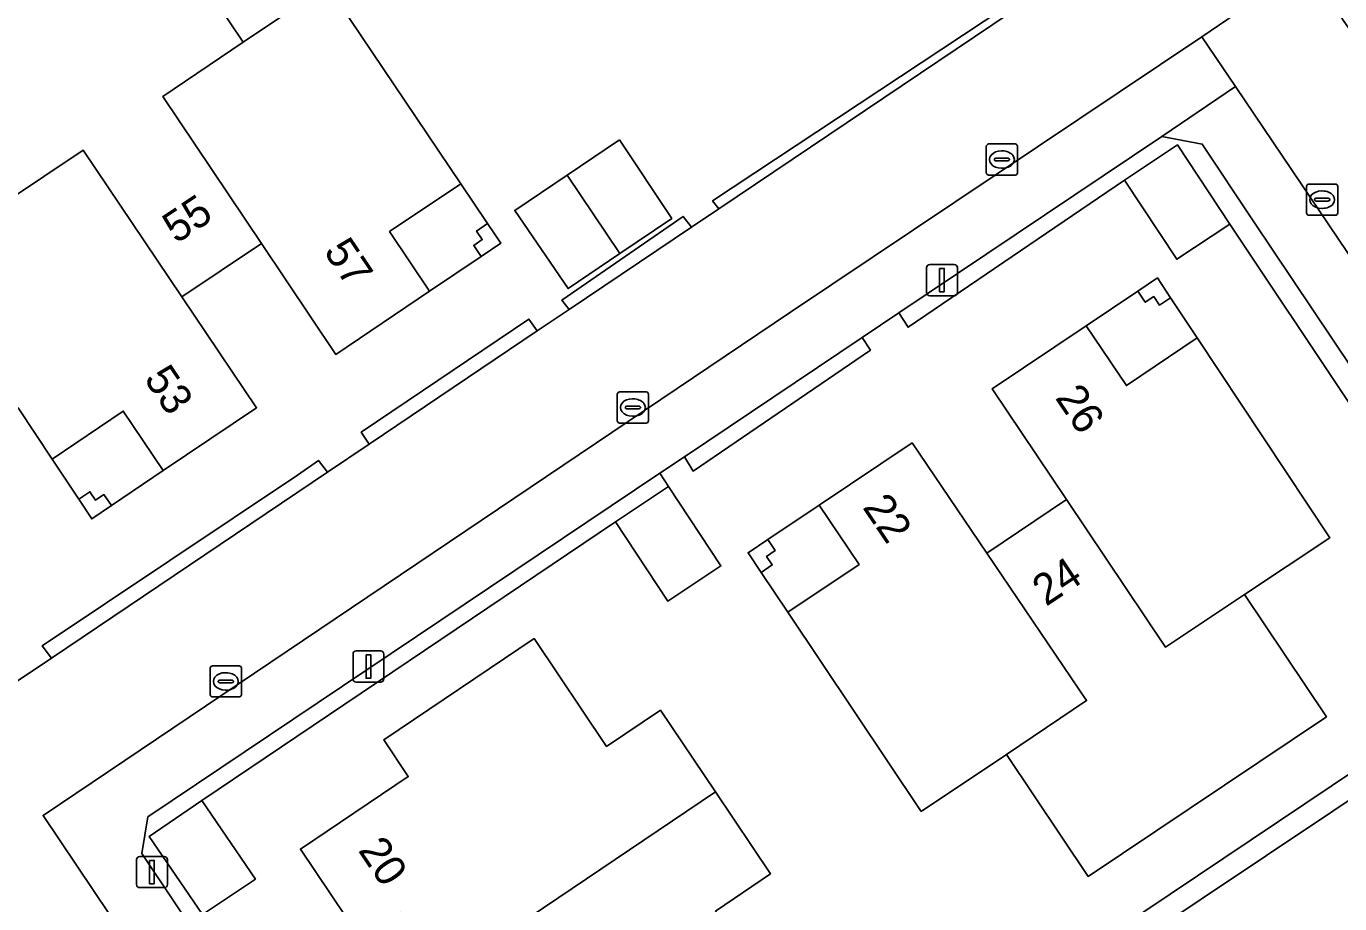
# Model space of a CAD drawing. Extents: x 158793 to 159888, y 384317 to 385256.
# Drawn here: x 158979.43 to 159021.67, y 384727.22 to 384755.41 of the extents above; entities that cross this region are included whole.
import ezdxf

# ---------------------------------------------------------------- set-up
doc = ezdxf.new("R2010")
doc.units = 0
for name, color, linetype in [('IMGEO_Erf', 7, 'Continuous'), ('IMGEO_Groenvoorziening', 7, 'Continuous'), ('IMGEO_Haag', 7, 'Continuous'), ('IMGEO_Kolk', 7, 'Continuous'), ('IMGEO_Lichtmast', 7, 'Continuous'), ('IMGEO_Pand', 7, 'Continuous'), ('IMGEO_Pand_nummerreeks', 7, 'Continuous'), ('IMGEO_Pand_overbouw', 7, 'Continuous'), ('IMGEO_Parkeervlak_open', 7, 'Continuous'), ('IMGEO_Rijbaan_lokaal_open', 7, 'Continuous'), ('IMGEO_Voetpad_open', 7, 'Continuous')]:
    doc.layers.add(name, color=color, linetype=linetype)

msp = doc.modelspace()

# ---------------------------------------------------------------- linework, layer by layer
at = {"layer": 'IMGEO_Erf'}
for points in [[(158993.409, 384750.354), (158991.12, 384748.815), (158992.407, 384746.902), (158989.389, 384744.872), (158987.001, 384748.433), (158984.435, 384746.724), (158986.84, 384743.155), (158983.842, 384741.135), (158982.554, 384743.048), (158980.265, 384741.509), (158979.171, 384743.155), (158977.997, 384742.368), (158974.816, 384747.115), (158978.735, 384749.743), (158976.11, 384753.676), (158983.77, 384758.84), (158986.413, 384754.9), (158989.125, 384756.725)], [(158998.512, 384751.771), (159000.194, 384749.239), (158998.525, 384748.114), (158996.856, 384746.988), (158995.142, 384749.498), (158996.826, 384750.634)], [(158994.271, 384749.072), (158994.695, 384748.441), (158994.064, 384748.017), (158993.823, 384748.374), (158994.098, 384748.559), (158993.914, 384748.832)], [(159015.181, 384746.903), (159015.812, 384747.326), (159016.233, 384746.692), (159015.873, 384746.453), (159015.692, 384746.727), (159015.421, 384746.545)], [(159008.216, 384730.184), (159003.926, 384736.586), (159006.214, 384738.12), (159004.933, 384740.031), (159007.921, 384742.034), (159010.323, 384738.485), (159012.888, 384740.205), (159010.501, 384743.765), (159013.524, 384745.792), (159014.813, 384743.869), (159017.093, 384745.398), (159021.356, 384738.981), (159018.612, 384737.158), (159021.247, 384733.229), (159013.582, 384728.093), (159010.952, 384732.017)], [(158982.172, 384740.01), (158981.542, 384739.585), (158981.121, 384740.219), (158981.481, 384740.458), (158981.662, 384740.185), (158981.932, 384740.367)], [(159003.068, 384737.866), (159002.645, 384738.497), (159003.277, 384738.921), (159003.517, 384738.564), (159003.242, 384738.379), (159003.426, 384738.105)], [(159001.599, 384726.98), (159003.147, 384724.692), (158994.867, 384719.112), (158992.908, 384722.031), (158994.197, 384722.896), (158992.843, 384724.915), (158991.489, 384726.935), (158990.206, 384726.066), (158988.253, 384728.972), (158991.72, 384731.305), (158990.929, 384732.482), (158995.765, 384735.737), (158998.096, 384732.273), (158999.83, 384733.44), (159001.601, 384730.81), (159003.371, 384728.179)]]:
    msp.add_lwpolyline(points, close=True, dxfattribs=at)
for points in [[(158978.918, 384734.222), (158980.241, 384735.112), (158979.951, 384735.508), (158988.159, 384740.993), (158988.827, 384741.466), (158989.119, 384741.084), (158990.466, 384741.99), (158990.208, 384742.368), (158995.594, 384746.008), (158995.868, 384745.624), (158996.888, 384746.311), (158996.658, 384746.61), (159000.557, 384749.303), (159000.822, 384748.956), (159001.704, 384749.55), (159001.506, 384749.803), (159013.591, 384757.809)], [(159025.835, 384737.531), (159018.137, 384749.057), (159016.43, 384747.928), (159014.747, 384750.473), (159007.792, 384745.742), (159007.494, 384746.203), (159006.317, 384745.413), (159006.581, 384745.008), (159000.876, 384741.122), (159000.598, 384741.578), (158999.813, 384741.052), (159000.089, 384740.621), (159001.773, 384738.074), (159000.064, 384736.944), (158998.381, 384739.491), (158985.085, 384730.536), (158986.805, 384728.01), (158985.105, 384726.868)], [(159010.167, 384723.465), (159023.158, 384732.172)]]:
    msp.add_lwpolyline(points, dxfattribs=at)
at = {"layer": 'IMGEO_Groenvoorziening'}
for points in [[(159015.82, 384759.045), (159010.765, 384766.591), (159010.348, 384766.291), (159013.359, 384761.768), (159015.042, 384759.234), (159013.365, 384758.121), (159013.591, 384757.809), (159001.506, 384749.803), (159001.704, 384749.55)], [(159018.894, 384749.159), (159017.253, 384751.631), (159015.957, 384751.878), (159007.494, 384746.203), (159007.792, 384745.742), (159014.747, 384750.473), (159016.454, 384751.602), (159018.137, 384749.057), (159025.835, 384737.531), (159027.537, 384734.994), (159025.836, 384733.853), (159024.47, 384732.932), (159024.819, 384732.442), (159027.046, 384733.93), (159028.478, 384734.867)], [(159000.822, 384748.956), (159000.557, 384749.303), (158996.658, 384746.61), (158996.888, 384746.311)], [(158995.868, 384745.624), (158995.594, 384746.008), (158990.208, 384742.368), (158990.466, 384741.99)], [(159006.581, 384745.008), (159006.317, 384745.413), (159000.598, 384741.578), (159000.876, 384741.122)], [(158989.119, 384741.084), (158988.827, 384741.466), (158988.159, 384740.993), (158979.951, 384735.508), (158980.241, 384735.112)], [(158985.105, 384726.868), (158983.392, 384729.383), (158985.085, 384730.536), (158998.381, 384739.491), (159000.089, 384740.621), (158999.813, 384741.052), (158983.341, 384730.006), (158983.146, 384728.827), (158987.486, 384722.366), (158987.846, 384722.625)], [(159023.556, 384731.598), (159023.158, 384732.172), (159010.167, 384723.465), (159009.213, 384722.809), (159017.999, 384709.332), (159005.088, 384700.795), (159003.387, 384699.655), (159001.672, 384702.175), (158999.082, 384706.142), (158998.6, 384705.821), (159003.248, 384698.902), (159005.955, 384700.69), (159018.702, 384709.272), (159016.136, 384713.472), (159012.842, 384718.427), (159010.075, 384722.589), (159012.982, 384724.532)]]:
    msp.add_lwpolyline(points, close=True, dxfattribs=at)
at = {"layer": 'IMGEO_Haag'}
for points in [[(159015.82, 384759.045), (159010.765, 384766.591), (159010.348, 384766.291), (159013.359, 384761.768), (159015.042, 384759.234), (159013.365, 384758.121), (159013.591, 384757.809), (159001.506, 384749.803), (159001.704, 384749.55)], [(159014.747, 384750.473), (159016.454, 384751.602), (159018.137, 384749.057), (159025.835, 384737.531), (159027.537, 384734.994), (159025.836, 384733.853), (159024.47, 384732.932), (159024.819, 384732.442), (159027.046, 384733.93), (159028.478, 384734.867), (159018.894, 384749.159), (159017.253, 384751.631), (159015.957, 384751.878), (159007.494, 384746.203), (159007.792, 384745.742)], [(159000.822, 384748.956), (159000.557, 384749.303), (158996.658, 384746.61), (158996.888, 384746.311)], [(158995.868, 384745.624), (158995.594, 384746.008), (158990.208, 384742.368), (158990.466, 384741.99)], [(159006.581, 384745.008), (159006.317, 384745.413), (159000.598, 384741.578), (159000.876, 384741.122)], [(158989.119, 384741.084), (158988.827, 384741.466), (158988.159, 384740.993), (158979.951, 384735.508), (158980.241, 384735.112)], [(158998.381, 384739.491), (159000.089, 384740.621), (158999.813, 384741.052), (158983.341, 384730.006), (158983.146, 384728.827), (158987.486, 384722.366), (158987.846, 384722.625), (158985.105, 384726.868), (158983.392, 384729.383), (158985.085, 384730.536)], [(159023.556, 384731.598), (159023.158, 384732.172), (159010.167, 384723.465), (159009.213, 384722.809), (159017.999, 384709.332), (159005.088, 384700.795), (159003.387, 384699.655), (159001.672, 384702.175), (158999.082, 384706.142), (158998.6, 384705.821), (159003.248, 384698.902), (159005.955, 384700.69), (159018.702, 384709.272), (159016.136, 384713.472), (159012.842, 384718.427), (159010.075, 384722.589), (159012.982, 384724.532)]]:
    msp.add_lwpolyline(points, close=True, dxfattribs=at)
at = {"layer": 'IMGEO_Kolk'}
for p, q in [((159010.308, 384750.706), (159010.308, 384751.558)), ((159010.383, 384751.632), (159011.235, 384751.632)), ((159010.796, 384751.412), (159010.821, 384751.412)), ((159011.309, 384751.558), (159011.309, 384750.706)), ((159010.567, 384751.126), (159010.567, 384751.138)), ((159011.005, 384751.089), (159010.607, 384751.089)), ((159010.61, 384751.175), (159011.008, 384751.175)), ((159011.051, 384751.138), (159011.051, 384751.126)), ((159011.235, 384750.632), (159010.383, 384750.632)), ((159010.819, 384750.852), (159010.794, 384750.852)), ((159020.607, 384749.417), (159020.607, 384750.269)), ((159020.682, 384750.343), (159021.534, 384750.343)), ((159021.095, 384750.123), (159021.12, 384750.123)), ((159021.608, 384750.269), (159021.608, 384749.417)), ((159020.866, 384749.837), (159020.866, 384749.849)), ((159021.304, 384749.8), (159020.906, 384749.8)), ((159020.909, 384749.886), (159021.307, 384749.886)), ((159021.35, 384749.849), (159021.35, 384749.837)), ((159021.534, 384749.343), (159020.682, 384749.343)), ((159021.118, 384749.563), (159021.093, 384749.563)), ((158998.441, 384742.738), (158998.441, 384743.59)), ((158998.516, 384743.664), (158999.368, 384743.664)), ((158998.929, 384743.444), (158998.954, 384743.444)), ((158999.442, 384743.59), (158999.442, 384742.738)), ((158998.7, 384743.158), (158998.7, 384743.17)), ((158999.138, 384743.121), (158998.74, 384743.121)), ((158998.743, 384743.207), (158999.141, 384743.207)), ((158999.184, 384743.17), (158999.184, 384743.158)), ((158999.368, 384742.664), (158998.516, 384742.664)), ((158998.952, 384742.884), (158998.927, 384742.884)), ((158985.351, 384733.936), (158985.351, 384734.788)), ((158985.426, 384734.862), (158986.278, 384734.862)), ((158985.839, 384734.642), (158985.864, 384734.642)), ((158986.352, 384734.788), (158986.352, 384733.936)), ((158985.61, 384734.356), (158985.61, 384734.368)), ((158986.048, 384734.319), (158985.65, 384734.319)), ((158985.653, 384734.405), (158986.051, 384734.405)), ((158985.862, 384734.082), (158985.837, 384734.082)), ((158986.094, 384734.368), (158986.094, 384734.356)), ((158986.278, 384733.862), (158985.426, 384733.862))]:
    msp.add_line(p, q, dxfattribs=at)
for points in [[(159010.308, 384750.706), (159010.308, 384751.558)], [(159010.383, 384751.632), (159011.235, 384751.632)], [(159011.309, 384751.558), (159011.309, 384750.706)], [(159011.235, 384750.632), (159010.383, 384750.632)], [(159020.607, 384749.417), (159020.607, 384750.269)], [(159020.682, 384750.343), (159021.534, 384750.343)], [(159021.608, 384750.269), (159021.608, 384749.417)], [(159021.534, 384749.343), (159020.682, 384749.343)], [(158998.441, 384742.738), (158998.441, 384743.59)], [(158998.516, 384743.664), (158999.368, 384743.664)], [(158999.442, 384743.59), (158999.442, 384742.738)], [(158999.368, 384742.664), (158998.516, 384742.664)], [(158985.351, 384733.936), (158985.351, 384734.788)], [(158985.426, 384734.862), (158986.278, 384734.862)], [(158986.352, 384734.788), (158986.352, 384733.936)], [(158986.278, 384733.862), (158985.426, 384733.862)]]:
    msp.add_lwpolyline(points, dxfattribs=at)
for centre, radius, start, end in [((159010.385, 384751.556), 0.0765, 91.552, 178.448), ((159010.385, 384751.556), 0.0765, 91.552, 178.448), ((159011.233, 384751.556), 0.0765, 1.552, 88.448), ((159011.233, 384751.556), 0.0765, 1.552, 88.448), ((159010.607, 384751.135), 0.0403, 85.8775, 175.7526), ((159010.604, 384751.125), 0.0366, 178.938, 274.7102), ((159011.008, 384751.132), 0.043, 264.8664, 352.4533), ((159011.012, 384751.137), 0.0386, 1.7309, 96.639), ((159010.385, 384750.708), 0.0765, 181.552, 268.448), ((159010.385, 384750.708), 0.0765, 181.552, 268.448), ((159011.233, 384750.708), 0.0765, 271.552, 358.448), ((159011.233, 384750.708), 0.0765, 271.552, 358.448), ((159020.684, 384750.267), 0.0765, 91.552, 178.448), ((159020.684, 384750.267), 0.0765, 91.552, 178.448), ((159021.532, 384750.267), 0.0765, 1.552, 88.448), ((159021.532, 384750.267), 0.0765, 1.552, 88.448), ((159020.906, 384749.846), 0.0403, 85.8775, 175.7526), ((159020.903, 384749.836), 0.0366, 178.938, 274.7102), ((159021.307, 384749.843), 0.043, 264.8664, 352.4533), ((159021.311, 384749.848), 0.0386, 1.7309, 96.639), ((159020.684, 384749.419), 0.0765, 181.552, 268.448), ((159020.684, 384749.419), 0.0765, 181.552, 268.448), ((159021.532, 384749.419), 0.0765, 271.552, 358.448), ((159021.532, 384749.419), 0.0765, 271.552, 358.448), ((158998.518, 384743.588), 0.0765, 91.552, 178.448), ((158998.518, 384743.588), 0.0765, 91.552, 178.448), ((158999.366, 384743.588), 0.0765, 1.552, 88.448), ((158999.366, 384743.588), 0.0765, 1.552, 88.448), ((158998.74, 384743.167), 0.0403, 85.8775, 175.7526), ((158998.737, 384743.157), 0.0366, 178.938, 274.7102), ((158999.141, 384743.164), 0.043, 264.8664, 352.4533), ((158999.145, 384743.169), 0.0386, 1.7309, 96.639), ((158998.518, 384742.74), 0.0765, 181.552, 268.448), ((158998.518, 384742.74), 0.0765, 181.552, 268.448), ((158999.366, 384742.74), 0.0765, 271.552, 358.448), ((158999.366, 384742.74), 0.0765, 271.552, 358.448), ((158985.428, 384734.786), 0.0765, 91.552, 178.448), ((158985.428, 384734.786), 0.0765, 91.552, 178.448), ((158986.276, 384734.786), 0.0765, 1.552, 88.448), ((158986.276, 384734.786), 0.0765, 1.552, 88.448), ((158985.65, 384734.365), 0.0403, 85.8775, 175.7526), ((158985.647, 384734.355), 0.0366, 178.938, 274.7102), ((158986.051, 384734.362), 0.043, 264.8664, 352.4533), ((158986.055, 384734.367), 0.0386, 1.7309, 96.639), ((158985.428, 384733.938), 0.0765, 181.552, 268.448), ((158985.428, 384733.938), 0.0765, 181.552, 268.448), ((158986.276, 384733.938), 0.0765, 271.552, 358.448), ((158986.276, 384733.938), 0.0765, 271.552, 358.448)]:
    msp.add_arc(centre, radius, start, end, dxfattribs=at)
for centre, major_axis, ratio, start_param, end_param in [((159010.795, 384751.132), (-0.387, 0.002), 0.722429, 4.712389, 7.853982), ((159010.82, 384751.132), (-0.39, 0.002), 0.717154, 1.570796, 4.712389), ((159021.094, 384749.843), (-0.387, 0.002), 0.722429, 4.712389, 7.853982), ((159021.119, 384749.843), (-0.39, 0.002), 0.717154, 1.570796, 4.712389), ((158998.928, 384743.164), (-0.387, 0.002), 0.722429, 4.712389, 7.853982), ((158998.953, 384743.164), (-0.39, 0.002), 0.717154, 1.570796, 4.712389), ((158985.838, 384734.362), (-0.387, 0.002), 0.722429, 4.712389, 7.853982), ((158985.863, 384734.362), (-0.39, 0.002), 0.717154, 1.570796, 4.712389)]:
    msp.add_ellipse(centre, major_axis=major_axis, ratio=ratio, start_param=start_param, end_param=end_param, dxfattribs=at)
at = {"layer": 'IMGEO_Lichtmast'}
for p, q in [((159008.387, 384746.858), (159008.387, 384747.658)), ((159008.387, 384747.658), (159008.387, 384746.858)), ((159008.487, 384747.758), (159009.277, 384747.758)), ((159009.277, 384747.758), (159008.487, 384747.758)), ((159009.377, 384747.658), (159009.377, 384746.858)), ((159009.377, 384746.858), (159009.377, 384747.658)), ((159009.277, 384746.758), (159008.487, 384746.758)), ((159008.487, 384746.758), (159009.277, 384746.758)), ((158990.042, 384735.34), (158990.832, 384735.34)), ((158990.832, 384735.34), (158990.042, 384735.34)), ((158989.942, 384734.44), (158989.942, 384735.24)), ((158989.942, 384735.24), (158989.942, 384734.44)), ((158990.932, 384735.24), (158990.932, 384734.44)), ((158990.932, 384734.44), (158990.932, 384735.24)), ((158990.832, 384734.34), (158990.042, 384734.34)), ((158990.042, 384734.34), (158990.832, 384734.34)), ((158982.982, 384727.835), (158982.982, 384728.635)), ((158982.982, 384728.635), (158982.982, 384727.835)), ((158983.082, 384728.735), (158983.872, 384728.735)), ((158983.872, 384728.735), (158983.082, 384728.735)), ((158983.972, 384728.635), (158983.972, 384727.835)), ((158983.972, 384727.835), (158983.972, 384728.635)), ((158983.872, 384727.735), (158983.082, 384727.735)), ((158983.082, 384727.735), (158983.872, 384727.735))]:
    msp.add_line(p, q, dxfattribs=at)
for points in [[(159008.807, 384747.633), (159008.957, 384747.633), (159008.957, 384746.883), (159008.807, 384746.883), (159008.807, 384747.633)], [(158990.362, 384735.215), (158990.512, 384735.215), (158990.512, 384734.465), (158990.362, 384734.465), (158990.362, 384735.215)], [(158983.402, 384728.61), (158983.552, 384728.61), (158983.552, 384727.86), (158983.402, 384727.86), (158983.402, 384728.61)]]:
    msp.add_lwpolyline(points, dxfattribs=at)
for centre, start, end in [((159008.487, 384747.658), 90, 180), ((159008.487, 384747.658), 90, 180), ((159009.277, 384747.658), 0, 90), ((159009.277, 384747.658), 360, 90), ((159008.487, 384746.858), 180, 270), ((159008.487, 384746.858), 180, 270), ((159009.277, 384746.858), 270, 0), ((159009.277, 384746.858), 270, 0), ((158990.042, 384735.24), 90, 180), ((158990.042, 384735.24), 90, 180), ((158990.832, 384735.24), 0, 90), ((158990.832, 384735.24), 360, 90), ((158990.042, 384734.44), 180, 270), ((158990.042, 384734.44), 180, 270), ((158990.832, 384734.44), 270, 0), ((158990.832, 384734.44), 270, 0), ((158983.082, 384728.635), 90, 180), ((158983.082, 384728.635), 90, 180), ((158983.872, 384728.635), 0, 90), ((158983.872, 384728.635), 360, 90), ((158983.082, 384727.835), 180, 270), ((158983.082, 384727.835), 180, 270), ((158983.872, 384727.835), 270, 0), ((158983.872, 384727.835), 270, 0)]:
    msp.add_arc(centre, 0.1, start, end, dxfattribs=at)
at = {"layer": 'IMGEO_Pand'}
for points in [[(158986.413, 384754.9), (158983.77, 384758.84), (158976.11, 384753.676), (158978.735, 384749.743), (158981.26, 384751.436), (158984.435, 384746.724), (158987.001, 384748.433), (158983.83, 384753.162)], [(158989.125, 384756.725), (158986.413, 384754.9), (158983.83, 384753.162), (158987.001, 384748.433), (158989.389, 384744.872), (158992.407, 384746.902), (158991.12, 384748.815), (158993.409, 384750.354)], [(158998.512, 384751.771), (158996.826, 384750.634), (158998.525, 384748.114), (159000.194, 384749.239)], [(158984.435, 384746.724), (158981.26, 384751.436), (158978.735, 384749.743), (158974.816, 384747.115), (158977.997, 384742.368), (158979.171, 384743.155), (158980.265, 384741.509), (158982.554, 384743.048), (158983.842, 384741.135), (158986.84, 384743.155)], [(159016.454, 384751.602), (159014.747, 384750.473), (159016.43, 384747.928), (159018.137, 384749.057)], [(158996.826, 384750.634), (158995.142, 384749.498), (158996.856, 384746.988), (158998.525, 384748.114)], [(158994.271, 384749.072), (158993.914, 384748.832), (158994.098, 384748.559), (158993.823, 384748.374), (158994.064, 384748.017), (158994.695, 384748.441)], [(159015.812, 384747.326), (159015.181, 384746.903), (159015.421, 384746.545), (159015.692, 384746.727), (159015.873, 384746.453), (159016.233, 384746.692)], [(159017.093, 384745.398), (159014.813, 384743.869), (159013.524, 384745.792), (159010.501, 384743.765), (159012.888, 384740.205), (159016.065, 384735.466), (159018.612, 384737.158), (159021.356, 384738.981)], [(159010.323, 384738.485), (159007.921, 384742.034), (159004.933, 384740.031), (159006.214, 384738.12), (159003.926, 384736.586), (159008.216, 384730.184), (159010.952, 384732.017), (159013.531, 384733.745)], [(158982.172, 384740.01), (158981.932, 384740.367), (158981.662, 384740.185), (158981.481, 384740.458), (158981.121, 384740.219), (158981.542, 384739.585)], [(159000.089, 384740.621), (158998.381, 384739.491), (159000.064, 384736.944), (159001.773, 384738.074)], [(159018.612, 384737.158), (159016.065, 384735.466), (159012.888, 384740.205), (159010.323, 384738.485), (159013.531, 384733.745), (159010.952, 384732.017), (159013.582, 384728.093), (159021.247, 384733.229)], [(159003.277, 384738.921), (159002.645, 384738.497), (159003.068, 384737.866), (159003.426, 384738.105), (159003.242, 384738.379), (159003.517, 384738.564)], [(159001.601, 384730.81), (158999.83, 384733.44), (158998.096, 384732.273), (158995.765, 384735.737), (158990.929, 384732.482), (158991.72, 384731.305), (158988.253, 384728.972), (158990.206, 384726.066), (158991.489, 384726.935), (158992.843, 384724.915)], [(159001.599, 384726.98), (159003.371, 384728.179), (159001.601, 384730.81), (158992.843, 384724.915), (158994.197, 384722.896), (158992.908, 384722.031), (158994.867, 384719.112), (159003.147, 384724.692)], [(158983.392, 384729.383), (158985.105, 384726.868), (158986.805, 384728.01), (158985.085, 384730.536)]]:
    msp.add_lwpolyline(points, close=True, dxfattribs=at)
at = {"layer": 'IMGEO_Pand_overbouw'}
for points in [[(158992.407, 384746.902), (158994.064, 384748.017), (158994.695, 384748.441), (158994.271, 384749.072), (158993.409, 384750.354), (158991.12, 384748.815)], [(159013.524, 384745.792), (159014.813, 384743.869), (159017.093, 384745.398), (159016.233, 384746.692), (159015.812, 384747.326), (159015.181, 384746.903)], [(158982.172, 384740.01), (158983.842, 384741.135), (158982.554, 384743.048), (158980.265, 384741.509), (158981.121, 384740.219), (158981.542, 384739.585)], [(159004.933, 384740.031), (159003.277, 384738.921), (159002.645, 384738.497), (159003.068, 384737.866), (159003.926, 384736.586), (159006.214, 384738.12)]]:
    msp.add_lwpolyline(points, close=True, dxfattribs=at)
at = {"layer": 'IMGEO_Parkeervlak_open'}
msp.add_lwpolyline([(159023.556, 384731.598), (159012.982, 384724.532), (159015.764, 384720.383), (159026.289, 384727.424)], close=True, dxfattribs=at)
at = {"layer": 'IMGEO_Rijbaan_lokaal_open'}
for points in [[(158992.379, 384711.59), (158979.975, 384730.054), (159004.006, 384746.223), (159017.243, 384755.079), (159020.585, 384757.356), (159035.163, 384767.176)], [(159015.82, 384759.045), (159001.704, 384749.55), (159000.822, 384748.956), (158996.888, 384746.311), (158995.868, 384745.624), (158990.466, 384741.99), (158989.119, 384741.084), (158980.241, 384735.112), (158978.918, 384734.222), (158976.856, 384732.835), (158974.36, 384731.188), (158976.839, 384727.49), (158977.782, 384726.084)], [(159044.027, 384722.47), (159040.655, 384727.511), (159037.886, 384731.637), (159031.62, 384740.977), (159030.795, 384742.206), (159024.473, 384751.628), (159022.265, 384754.918), (159021.692, 384755.75), (159020.585, 384757.356), (159017.243, 384755.079), (159018.325, 384753.477), (159026.727, 384741.032), (159033.174, 384731.422), (159035.952, 384727.281), (159038.211, 384723.914)]]:
    msp.add_lwpolyline(points, dxfattribs=at)
at = {"layer": 'IMGEO_Voetpad_open'}
for points in [[(159007.494, 384746.203), (159015.957, 384751.878), (159018.325, 384753.477), (159017.243, 384755.079), (159004.006, 384746.223), (158979.975, 384730.054), (158992.379, 384711.59), (159004.736, 384693.195), (159006.349, 384694.266), (159006.073, 384694.696), (159003.248, 384698.902), (158998.6, 384705.821), (158997.443, 384707.544), (158988.524, 384720.821), (158987.486, 384722.366), (158983.146, 384728.827), (158983.341, 384730.006), (158999.813, 384741.052), (159000.598, 384741.578), (159006.317, 384745.413)], [(159018.325, 384753.477), (159015.957, 384751.878), (159017.253, 384751.631), (159018.894, 384749.159), (159028.478, 384734.867), (159031.257, 384730.722), (159031.541, 384730.299), (159033.174, 384731.422), (159026.727, 384741.032)]]:
    msp.add_lwpolyline(points, close=True, dxfattribs=at)

# ---------------------------------------------------------------- texts
at = {"layer": 'IMGEO_Pand_nummerreeks'}
for s, rotation, p in [('55', 33.667, (158984.259, 384748.409)), ('57', 303.8444, (158988.98, 384748.177)), ('53', 303.9762, (158983.199, 384744.085)), ('26', 303.8444, (159012.502, 384743.476)), ('22', 304.0908, (159006.308, 384739.957)), ('24', 33.8446, (159012.229, 384736.754)), ('20', 303.9017, (158990.087, 384728.933))]:
    msp.add_text(s, height=1, rotation=rotation, dxfattribs=at).set_placement(p)

doc.saveas('drawing.dxf')
